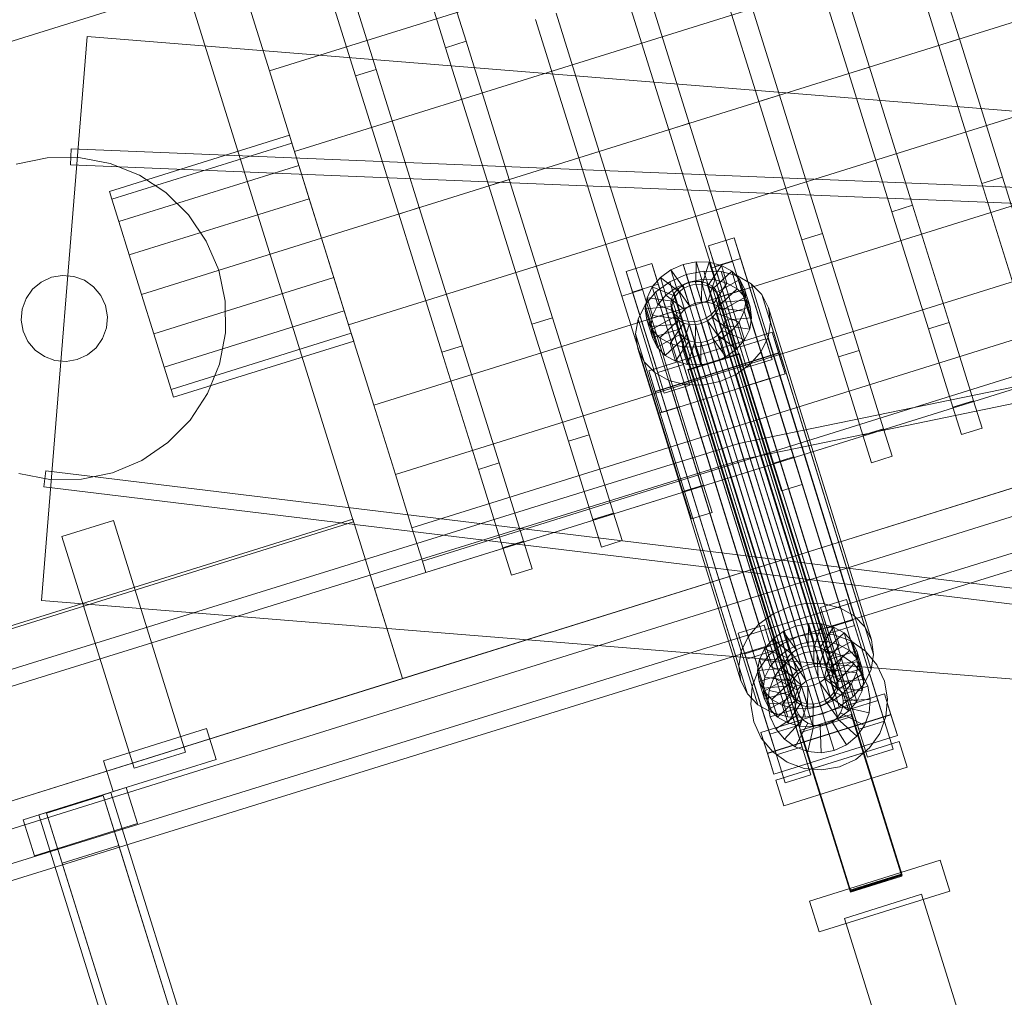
# Model space of a CAD drawing. Header units: millimetres. Extents: x -1970 to 61924, y -58230 to 6847.
# Tile 699 of 925: x 23564 to 23929, y 3079 to 3442. Entities that reach past the tile are written whole.
import ezdxf

# ---------------------------------------------------------------- set-up
doc = ezdxf.new("R2010")
doc.units = ezdxf.units.MM
doc.layers.add('COTAS_P', color=1, linetype='Continuous', lineweight=0)
doc.layers.add('lateral_C02', color=7, linetype='Continuous', lineweight=0)
doc.dimstyles.new('R19_100', dxfattribs={"dimtxt": 250, "dimasz": 150, "dimexe": 150, "dimexo": 80, "dimgap": 100, "dimtad": 1, "dimtih": 1, "dimtoh": 1, "dimdsep": 46, "dimcen": 0.09, "dimadec": 0, "dimazin": 0, "dimtfac": 1, "dimtdec": 4, "dimtofl": 0, "dimtmove": 0, "dimatfit": 3, "dimfxl": 1, "dimtolj": 1, "dimtzin": 0, "dimarcsym": 0})

# ---------------------------------------------------------------- blocks, each defined once
blk = doc.blocks.new('DIM_R26_4')
at = {"layer": 'COTAS_P'}
for p, q in [((15248.37, 1279.09), (24311.82, 4109.09)), ((24311.82, 4109.09), (24155.23, 4107.34)), ((24311.82, 4109.09), (24182.05, 4021.43)), ((24580.07, 3250), (24311.82, 4109.09)), ((15248.37, 1279.09), (15378.14, 1366.76)), ((15248.37, 1279.09), (15404.97, 1280.85)), ((15516.62, 420), (15248.37, 1279.09))]:
    blk.add_line(p, q, dxfattribs=at)
blk.add_text('9495 P', height=250, rotation=17.3406, dxfattribs=at).set_placement((19750.29, 2789.55))

msp = doc.modelspace()

# ---------------------------------------------------------------- linework, layer by layer
at = {"layer": 'lateral_C02'}
for p, q in [((23656.648, 3422.619), (24114.832, 3565.684)), ((23665.993, 3392.691), (24124.177, 3535.755)), ((24134.206, 3503.638), (23676.022, 3360.573)), ((23905.114, 3432.106), (23889.1, 3483.392)), ((23912.75, 3434.49), (23896.736, 3485.777)), ((23729.69, 3433.618), (23716.114, 3477.097)), ((23879.341, 3424.058), (23863.327, 3475.345)), ((23722.054, 3431.233), (23708.478, 3474.712)), ((23871.705, 3421.674), (23855.691, 3472.961)), ((23686.05, 3328.456), (24144.234, 3471.521)), ((23696.281, 3423.186), (23682.705, 3466.665)), ((23845.932, 3413.627), (23829.918, 3464.913)), ((23688.644, 3420.802), (23675.068, 3464.28)), ((23838.295, 3411.242), (23822.281, 3462.529)), ((23435.024, 3394.275), (23625.933, 3453.885)), ((23687.928, 3255.339), (23625.933, 3453.885)), ((23812.522, 3403.195), (23796.509, 3454.481)), ((23804.886, 3400.81), (23788.872, 3452.097)), ((23656.648, 3422.619), (23648.624, 3448.319)), ((23779.113, 3392.763), (23763.099, 3444.05)), ((23695.395, 3298.528), (24153.579, 3441.592)), ((23771.477, 3390.378), (23755.463, 3441.665)), ((23589.024, 3435.427), (23572.11, 3226.109)), ((23589.024, 3435.427), (24588.525, 3354.659)), ((23722.054, 3431.233), (23729.69, 3433.618)), ((23745.704, 3382.331), (23729.69, 3433.618)), ((23912.75, 3434.49), (23905.114, 3432.106)), ((23921.128, 3380.819), (23905.114, 3432.106)), ((23912.75, 3434.49), (23928.764, 3383.203)), ((23738.068, 3379.947), (23722.054, 3431.233)), ((24524.933, 3427.641), (23830.921, 3284.307)), ((23851.323, 3218.571), (24524.933, 3427.641)), ((23665.993, 3392.691), (23656.648, 3422.619)), ((23688.644, 3420.802), (23696.281, 3423.186)), ((23704.658, 3369.515), (23688.644, 3420.802)), ((23712.295, 3371.899), (23696.281, 3423.186)), ((23832.7, 3278.577), (24526.711, 3421.91)), ((24526.711, 3421.91), (23853.102, 3212.841)), ((23879.341, 3424.058), (23871.705, 3421.674)), ((23887.718, 3370.387), (23871.705, 3421.674)), ((23879.341, 3424.058), (23895.355, 3372.772)), ((23703.42, 3272.827), (24161.604, 3415.892)), ((23845.932, 3413.627), (23838.295, 3411.242)), ((23845.932, 3413.627), (23861.946, 3362.34)), ((23854.309, 3359.955), (23838.295, 3411.242)), ((23812.522, 3403.195), (23804.886, 3400.81)), ((23812.522, 3403.195), (23828.536, 3351.908)), ((23597.281, 3377.892), (23664.1, 3398.755)), ((23665.007, 3395.849), (23664.1, 3398.755)), ((23820.9, 3349.524), (23804.886, 3400.81)), ((23598.189, 3374.985), (23665.007, 3395.849)), ((23667.592, 3387.572), (23665.007, 3395.849)), ((23709.577, 3253.107), (24167.761, 3396.172)), ((23583.132, 3393.716), (23582.888, 3387.721)), ((23583.132, 3393.716), (24584.262, 3352.915)), ((23676.022, 3360.573), (23665.993, 3392.691)), ((23779.113, 3392.763), (23771.477, 3390.378)), ((23779.113, 3392.763), (23795.127, 3341.476)), ((23562.684, 3388.041), (23574.201, 3390.429)), ((23574.201, 3390.429), (23585.962, 3390.525)), ((23582.888, 3387.721), (24584.017, 3346.92)), ((23585.962, 3390.525), (23597.517, 3388.324)), ((23597.517, 3388.324), (23608.42, 3383.912)), ((23787.491, 3339.092), (23771.477, 3390.378)), ((23600.773, 3366.708), (23667.592, 3387.572)), ((23671.459, 3375.185), (23667.592, 3387.572)), ((23695.678, 3230.521), (24192.043, 3385.508)), ((23608.42, 3383.912), (23618.252, 3377.457)), ((23713.448, 3240.71), (24171.632, 3383.775)), ((23745.704, 3382.331), (23738.068, 3379.947)), ((23745.704, 3382.331), (23761.718, 3331.044)), ((23921.128, 3380.819), (23928.764, 3383.203)), ((23921.128, 3380.819), (23934.704, 3337.34)), ((23928.764, 3383.203), (23942.34, 3339.725)), ((23598.189, 3374.985), (23597.281, 3377.892)), ((23618.252, 3377.457), (23626.637, 3369.207)), ((23714.769, 3236.482), (24172.952, 3379.547)), ((23754.082, 3328.66), (23738.068, 3379.947)), ((23600.773, 3366.708), (23598.189, 3374.985)), ((23604.641, 3354.321), (23671.459, 3375.185)), ((23676.022, 3360.573), (23671.459, 3375.185)), ((23712.295, 3371.899), (23704.658, 3369.515)), ((23720.672, 3318.228), (23704.658, 3369.515)), ((23712.295, 3371.899), (23728.309, 3320.613)), ((23887.718, 3370.387), (23895.355, 3372.772)), ((23887.718, 3370.387), (23901.294, 3326.908)), ((23895.355, 3372.772), (23908.931, 3329.293)), ((23604.641, 3354.321), (23600.773, 3366.708)), ((23626.637, 3369.207), (23633.251, 3359.481)), ((23854.309, 3359.955), (23861.946, 3362.34)), ((23861.946, 3362.34), (23875.522, 3318.861)), ((23676.022, 3360.573), (23609.203, 3339.71)), ((23633.251, 3359.481), (23637.84, 3348.651)), ((23686.05, 3328.456), (23676.022, 3360.573)), ((23676.022, 3360.573), (23680.584, 3345.962)), ((23819.594, 3357.751), (23829.139, 3360.731)), ((23829.139, 3360.731), (23831.519, 3353.062)), ((23840.89, 3323.209), (23829.139, 3360.731)), ((23854.309, 3359.955), (23867.885, 3316.477)), ((23496.108, 3131.54), (24221.566, 3358.059)), ((23821.974, 3350.082), (23819.594, 3357.751)), ((23819.594, 3357.751), (23831.344, 3320.228)), ((23609.203, 3339.71), (23604.641, 3354.321)), ((23706.109, 3197.112), (24202.475, 3352.098)), ((23789.048, 3348.213), (23798.594, 3351.194)), ((23798.594, 3351.194), (23800.974, 3343.525)), ((23810.344, 3313.671), (23798.594, 3351.194)), ((23810.243, 3350.798), (23815.095, 3351.757)), ((23814.989, 3343.435), (23815.095, 3351.757)), ((23815.095, 3351.757), (23819.934, 3351.639)), ((23815.095, 3351.757), (23817.136, 3345.184)), ((23817.281, 3343.379), (23819.934, 3351.639)), ((23819.934, 3351.639), (23824.43, 3350.452)), ((23819.934, 3351.639), (23821.974, 3345.066)), ((23820.9, 3349.524), (23828.536, 3351.908)), ((23831.519, 3353.062), (23821.974, 3350.082)), ((23828.536, 3351.908), (23842.112, 3308.429)), ((23831.519, 3353.062), (23843.27, 3315.54)), ((23499.089, 3121.995), (24224.547, 3348.514)), ((23637.84, 3348.651), (23640.228, 3337.134)), ((23791.428, 3340.544), (23789.048, 3348.213)), ((23789.048, 3348.213), (23800.799, 3310.691)), ((23801.798, 3345.976), (23805.707, 3348.826)), ((23805.707, 3348.826), (23810.243, 3350.798)), ((23810.542, 3342.046), (23805.707, 3348.826)), ((23805.707, 3348.826), (23807.747, 3342.252)), ((23812.691, 3342.98), (23810.243, 3350.798)), ((23810.243, 3350.798), (23812.283, 3344.224)), ((23811.396, 3347.036), (23817.883, 3348.319)), ((23817.883, 3348.319), (23824.352, 3348.161)), ((23817.883, 3348.319), (23856.138, 3225.064)), ((23819.411, 3342.817), (23824.43, 3350.452)), ((23820.9, 3349.524), (23834.476, 3306.045)), ((23821.232, 3341.786), (23828.275, 3348.276)), ((23833.724, 3312.559), (23821.974, 3350.082)), ((23824.352, 3348.161), (23830.362, 3346.573)), ((23824.352, 3348.161), (23862.607, 3224.906)), ((23824.43, 3350.452), (23828.275, 3348.276)), ((23824.43, 3350.452), (23826.47, 3343.878)), ((23828.275, 3348.276), (23831.209, 3345.259)), ((23828.275, 3348.276), (23830.315, 3341.702)), ((23568.801, 3341.61), (23572.008, 3344.286)), ((23572.008, 3344.286), (23575.798, 3346.041)), ((23575.798, 3346.041), (23579.913, 3346.755)), ((23579.913, 3346.755), (23584.073, 3346.379)), ((23584.073, 3346.379), (23587.994, 3344.94)), ((23587.994, 3344.94), (23591.409, 3342.534)), ((23613.766, 3325.098), (23680.584, 3345.962)), ((23680.584, 3345.962), (23684.452, 3333.575)), ((23798.781, 3342.443), (23801.798, 3345.976)), ((23800.107, 3340.59), (23805.333, 3344.4)), ((23808.691, 3340.697), (23801.798, 3345.976)), ((23801.798, 3345.976), (23803.838, 3339.403)), ((23805.333, 3344.4), (23811.396, 3347.036)), ((23805.333, 3344.4), (23843.588, 3221.145)), ((23812.283, 3344.224), (23807.747, 3342.252)), ((23810.202, 3343.142), (23812.351, 3344.076)), ((23811.396, 3347.036), (23849.651, 3223.781)), ((23817.136, 3345.184), (23812.283, 3344.224)), ((23812.283, 3344.224), (23814.731, 3336.407)), ((23812.351, 3344.076), (23814.649, 3344.531)), ((23812.351, 3344.076), (23856.726, 3201.101)), ((23814.649, 3344.531), (23816.941, 3344.475)), ((23814.649, 3344.531), (23859.025, 3201.555)), ((23816.941, 3344.475), (23819.071, 3343.912)), ((23816.941, 3344.475), (23861.317, 3201.499)), ((23817.136, 3345.184), (23817.03, 3336.861)), ((23821.974, 3345.066), (23817.136, 3345.184)), ((23819.071, 3343.912), (23820.892, 3342.881)), ((23819.071, 3343.912), (23863.446, 3200.937)), ((23821.974, 3345.066), (23819.322, 3336.805)), ((23826.47, 3343.878), (23821.451, 3336.243)), ((23826.47, 3343.878), (23821.974, 3345.066)), ((23822.622, 3340.357), (23831.209, 3345.259)), ((23830.315, 3341.702), (23826.47, 3343.878)), ((23830.362, 3346.573), (23835.503, 3343.664)), ((23830.362, 3346.573), (23868.617, 3223.319)), ((23831.209, 3345.259), (23833.03, 3341.608)), ((23831.209, 3345.259), (23833.249, 3338.686)), ((23566.395, 3338.196), (23568.801, 3341.61)), ((23591.409, 3342.534), (23594.085, 3339.327)), ((23787.491, 3339.092), (23795.127, 3341.476)), ((23800.974, 3343.525), (23791.428, 3340.544)), ((23803.179, 3303.022), (23791.428, 3340.544)), ((23795.127, 3341.476), (23808.703, 3297.997)), ((23796.073, 3335.867), (23800.107, 3340.59)), ((23796.862, 3338.467), (23798.781, 3342.443)), ((23807.261, 3339.023), (23798.781, 3342.443)), ((23798.781, 3342.443), (23800.821, 3335.869)), ((23800.107, 3340.59), (23838.361, 3217.336)), ((23800.974, 3343.525), (23812.724, 3306.002)), ((23807.747, 3342.252), (23803.838, 3339.403)), ((23806.012, 3338.235), (23806.921, 3340.119)), ((23806.921, 3340.119), (23808.35, 3341.792)), ((23806.921, 3340.119), (23851.297, 3197.143)), ((23808.691, 3340.697), (23807.261, 3339.023)), ((23807.747, 3342.252), (23812.583, 3335.473)), ((23808.35, 3341.792), (23810.202, 3343.142)), ((23808.35, 3341.792), (23852.726, 3198.817)), ((23810.542, 3342.046), (23808.691, 3340.697)), ((23810.731, 3334.123), (23808.691, 3340.697)), ((23810.202, 3343.142), (23854.578, 3200.167)), ((23812.691, 3342.98), (23810.542, 3342.046)), ((23812.583, 3335.473), (23810.542, 3342.046)), ((23814.989, 3343.435), (23812.691, 3342.98)), ((23814.731, 3336.407), (23812.691, 3342.98)), ((23817.281, 3343.379), (23814.989, 3343.435)), ((23817.03, 3336.861), (23814.989, 3343.435)), ((23819.411, 3342.817), (23817.281, 3343.379)), ((23819.322, 3336.805), (23817.281, 3343.379)), ((23821.232, 3341.786), (23819.411, 3342.817)), ((23821.451, 3336.243), (23819.411, 3342.817)), ((23820.892, 3342.881), (23822.282, 3341.453)), ((23820.892, 3342.881), (23865.268, 3199.906)), ((23822.622, 3340.357), (23821.232, 3341.786)), ((23823.273, 3335.212), (23821.232, 3341.786)), ((23822.282, 3341.453), (23823.145, 3339.723)), ((23822.282, 3341.453), (23866.657, 3198.477)), ((23823.485, 3338.627), (23822.622, 3340.357)), ((23824.662, 3333.783), (23822.622, 3340.357)), ((23830.315, 3341.702), (23823.273, 3335.212)), ((23833.03, 3341.608), (23823.485, 3338.627)), ((23833.249, 3338.686), (23830.315, 3341.702)), ((23835.071, 3335.034), (23833.03, 3341.608)), ((23833.03, 3341.608), (23833.616, 3337.571)), ((23835.503, 3343.664), (23839.424, 3339.632)), ((23835.503, 3343.664), (23873.757, 3220.41)), ((23564.956, 3334.275), (23566.395, 3338.196)), ((23594.085, 3339.327), (23595.84, 3335.537)), ((23613.766, 3325.098), (23609.203, 3339.71)), ((23640.228, 3337.134), (23640.324, 3325.373)), ((23787.491, 3339.092), (23801.067, 3295.613)), ((23796.172, 3334.319), (23796.862, 3338.467)), ((23806.352, 3337.14), (23796.862, 3338.467)), ((23796.862, 3338.467), (23798.902, 3331.893)), ((23803.838, 3339.403), (23800.821, 3335.869)), ((23803.838, 3339.403), (23810.731, 3334.123)), ((23805.686, 3336.27), (23806.012, 3338.235)), ((23806.012, 3338.235), (23850.388, 3195.26)), ((23806.352, 3337.14), (23806.026, 3335.175)), ((23807.261, 3339.023), (23806.352, 3337.14)), ((23808.393, 3330.566), (23806.352, 3337.14)), ((23809.302, 3332.449), (23807.261, 3339.023)), ((23814.731, 3336.407), (23817.03, 3336.861)), ((23817.03, 3336.861), (23819.322, 3336.805)), ((23819.322, 3336.805), (23821.451, 3336.243)), ((23823.422, 3337.811), (23823.096, 3335.846)), ((23823.145, 3339.723), (23823.422, 3337.811)), ((23867.52, 3196.748), (23823.145, 3339.723)), ((23823.422, 3337.811), (23867.798, 3194.835)), ((23823.436, 3334.75), (23823.763, 3336.715)), ((23823.485, 3338.627), (23825.525, 3332.054)), ((23823.763, 3336.715), (23823.485, 3338.627)), ((23823.763, 3336.715), (23833.616, 3337.571)), ((23825.803, 3330.142), (23823.763, 3336.715)), ((23833.249, 3338.686), (23824.662, 3333.783)), ((23833.616, 3337.571), (23832.926, 3333.423)), ((23835.071, 3335.034), (23833.249, 3338.686)), ((23833.616, 3337.571), (23835.657, 3330.997)), ((23839.424, 3339.632), (23841.86, 3334.751)), ((23839.424, 3339.632), (23877.679, 3216.377)), ((23564.58, 3330.115), (23564.956, 3334.275)), ((23595.84, 3335.537), (23596.554, 3331.422)), ((23617.634, 3312.711), (23684.452, 3333.575)), ((23684.452, 3333.575), (23687.036, 3325.298)), ((23793.508, 3330.552), (23796.073, 3335.867)), ((23796.073, 3335.867), (23834.328, 3212.613)), ((23806.026, 3335.175), (23796.172, 3334.319)), ((23796.172, 3334.319), (23798.212, 3327.746)), ((23796.758, 3330.282), (23796.172, 3334.319)), ((23806.303, 3333.262), (23796.758, 3330.282)), ((23800.821, 3335.869), (23798.902, 3331.893)), ((23800.821, 3335.869), (23809.302, 3332.449)), ((23805.963, 3334.358), (23805.686, 3336.27)), ((23805.686, 3336.27), (23850.061, 3193.295)), ((23806.826, 3332.629), (23805.963, 3334.358)), ((23805.963, 3334.358), (23850.339, 3191.383)), ((23808.066, 3328.601), (23806.026, 3335.175)), ((23806.026, 3335.175), (23806.303, 3333.262)), ((23808.343, 3326.689), (23806.303, 3333.262)), ((23806.303, 3333.262), (23807.166, 3331.533)), ((23809.302, 3332.449), (23810.731, 3334.123)), ((23810.731, 3334.123), (23812.583, 3335.473)), ((23812.583, 3335.473), (23814.731, 3336.407)), ((23822.187, 3333.963), (23820.758, 3332.289)), ((23821.098, 3331.193), (23822.527, 3332.867)), ((23821.451, 3336.243), (23823.273, 3335.212)), ((23823.096, 3335.846), (23822.187, 3333.963)), ((23822.187, 3333.963), (23866.562, 3190.987)), ((23822.527, 3332.867), (23823.436, 3334.75)), ((23822.527, 3332.867), (23831.007, 3329.447)), ((23824.567, 3326.293), (23822.527, 3332.867)), ((23823.096, 3335.846), (23867.471, 3192.871)), ((23823.273, 3335.212), (23824.662, 3333.783)), ((23823.436, 3334.75), (23832.926, 3333.423)), ((23825.476, 3328.177), (23823.436, 3334.75)), ((23824.662, 3333.783), (23825.525, 3332.054)), ((23825.525, 3332.054), (23835.071, 3335.034)), ((23832.926, 3333.423), (23831.007, 3329.447)), ((23832.926, 3333.423), (23834.967, 3326.849)), ((23835.657, 3330.997), (23835.071, 3335.034)), ((23841.86, 3334.751), (23842.643, 3329.354)), ((23880.115, 3211.496), (23841.86, 3334.751)), ((23565.294, 3325.999), (23564.58, 3330.115)), ((23596.554, 3331.422), (23596.178, 3327.262)), ((23754.082, 3328.66), (23761.718, 3331.044)), ((23761.718, 3331.044), (23775.294, 3287.566)), ((23792.586, 3325.007), (23793.508, 3330.552)), ((23793.508, 3330.552), (23831.763, 3207.297)), ((23796.758, 3330.282), (23798.798, 3323.708)), ((23798.579, 3326.631), (23796.758, 3330.282)), ((23798.902, 3331.893), (23798.212, 3327.746)), ((23807.166, 3331.533), (23798.579, 3326.631)), ((23798.902, 3331.893), (23808.393, 3330.566)), ((23808.556, 3330.104), (23801.513, 3323.614)), ((23808.216, 3331.2), (23806.826, 3332.629)), ((23806.826, 3332.629), (23851.202, 3189.653)), ((23809.206, 3324.959), (23807.166, 3331.533)), ((23807.166, 3331.533), (23808.556, 3330.104)), ((23808.066, 3328.601), (23808.393, 3330.566)), ((23810.037, 3330.169), (23808.216, 3331.2)), ((23808.216, 3331.2), (23852.591, 3188.224)), ((23808.393, 3330.566), (23809.302, 3332.449)), ((23810.596, 3323.531), (23808.556, 3330.104)), ((23808.556, 3330.104), (23810.377, 3329.073)), ((23812.167, 3329.606), (23810.037, 3330.169)), ((23810.037, 3330.169), (23854.413, 3187.194)), ((23814.459, 3329.551), (23812.167, 3329.606)), ((23812.167, 3329.606), (23856.542, 3186.631)), ((23816.757, 3330.005), (23814.459, 3329.551)), ((23814.459, 3329.551), (23858.834, 3186.575)), ((23818.906, 3330.939), (23816.757, 3330.005)), ((23816.757, 3330.005), (23861.133, 3187.03)), ((23817.097, 3328.909), (23819.246, 3329.843)), ((23820.758, 3332.289), (23818.906, 3330.939)), ((23818.906, 3330.939), (23863.281, 3187.964)), ((23819.246, 3329.843), (23821.098, 3331.193)), ((23819.246, 3329.843), (23824.081, 3323.064)), ((23821.286, 3323.27), (23819.246, 3329.843)), ((23820.758, 3332.289), (23865.133, 3189.314)), ((23821.098, 3331.193), (23827.99, 3325.914)), ((23823.138, 3324.62), (23821.098, 3331.193)), ((23825.803, 3330.142), (23825.476, 3328.177)), ((23825.525, 3332.054), (23825.803, 3330.142)), ((23835.657, 3330.997), (23825.803, 3330.142)), ((23831.007, 3329.447), (23827.99, 3325.914)), ((23831.007, 3329.447), (23833.048, 3322.873)), ((23834.967, 3326.849), (23835.657, 3330.997)), ((23842.643, 3329.354), (23841.721, 3323.809)), ((23842.643, 3329.354), (23880.898, 3206.099)), ((23901.294, 3326.908), (23908.931, 3329.293)), ((23908.931, 3329.293), (23918.002, 3300.241)), ((23567.049, 3322.209), (23565.294, 3325.999)), ((23596.178, 3327.262), (23594.738, 3323.341)), ((23686.05, 3328.456), (23695.395, 3298.528)), ((23754.082, 3328.66), (23767.657, 3285.181)), ((23797.445, 3311.36), (23843.264, 3325.666)), ((23798.212, 3327.746), (23808.066, 3328.601)), ((23798.212, 3327.746), (23798.798, 3323.708)), ((23798.579, 3326.631), (23800.62, 3320.057)), ((23801.513, 3323.614), (23798.579, 3326.631)), ((23798.798, 3323.708), (23808.343, 3326.689)), ((23810.377, 3329.073), (23805.359, 3321.438)), ((23808.343, 3326.689), (23808.066, 3328.601)), ((23809.206, 3324.959), (23808.343, 3326.689)), ((23812.507, 3328.511), (23809.854, 3320.251)), ((23812.418, 3322.5), (23810.377, 3329.073)), ((23810.377, 3329.073), (23812.507, 3328.511)), ((23814.547, 3321.937), (23812.507, 3328.511)), ((23812.507, 3328.511), (23814.799, 3328.455)), ((23814.799, 3328.455), (23814.693, 3320.133)), ((23814.799, 3328.455), (23817.097, 3328.909)), ((23816.839, 3321.881), (23814.799, 3328.455)), ((23817.097, 3328.909), (23819.545, 3321.092)), ((23819.138, 3322.336), (23817.097, 3328.909)), ((23824.567, 3326.293), (23823.138, 3324.62)), ((23827.99, 3325.914), (23824.081, 3323.064)), ((23825.476, 3328.177), (23824.567, 3326.293)), ((23833.048, 3322.873), (23824.567, 3326.293)), ((23834.967, 3326.849), (23825.476, 3328.177)), ((23827.99, 3325.914), (23830.031, 3319.34)), ((23833.048, 3322.873), (23834.967, 3326.849)), ((23843.264, 3325.666), (23845.644, 3317.997)), ((23845.712, 3317.849), (23843.264, 3325.666)), ((23901.294, 3326.908), (23910.366, 3297.857)), ((23569.725, 3319.002), (23567.049, 3322.209)), ((23594.738, 3323.341), (23592.333, 3319.926)), ((23613.766, 3325.098), (23617.634, 3312.711)), ((23620.218, 3304.434), (23687.036, 3325.298)), ((23621.125, 3301.528), (23687.944, 3322.391)), ((23640.324, 3325.373), (23638.123, 3313.818)), ((23687.036, 3325.298), (23687.944, 3322.391)), ((23793.369, 3319.61), (23792.586, 3325.007)), ((23792.586, 3325.007), (23830.84, 3201.752)), ((23798.798, 3323.708), (23800.62, 3320.057)), ((23800.62, 3320.057), (23809.206, 3324.959)), ((23801.513, 3323.614), (23803.553, 3317.041)), ((23805.359, 3321.438), (23801.513, 3323.614)), ((23803.553, 3317.041), (23810.596, 3323.531)), ((23807.399, 3314.865), (23812.418, 3322.5)), ((23810.596, 3323.531), (23809.206, 3324.959)), ((23812.418, 3322.5), (23810.596, 3323.531)), ((23811.894, 3313.677), (23814.547, 3321.937)), ((23814.547, 3321.937), (23812.418, 3322.5)), ((23816.839, 3321.881), (23814.547, 3321.937)), ((23816.733, 3313.559), (23816.839, 3321.881)), ((23819.138, 3322.336), (23816.839, 3321.881)), ((23821.286, 3323.27), (23819.138, 3322.336)), ((23821.586, 3314.519), (23819.138, 3322.336)), ((23824.081, 3323.064), (23819.545, 3321.092)), ((23823.138, 3324.62), (23821.286, 3323.27)), ((23826.121, 3316.491), (23821.286, 3323.27)), ((23830.031, 3319.34), (23823.138, 3324.62)), ((23824.081, 3323.064), (23826.121, 3316.491)), ((23830.031, 3319.34), (23833.048, 3322.873)), ((23840.89, 3323.209), (23831.344, 3320.228)), ((23841.721, 3323.809), (23839.155, 3318.493)), ((23843.27, 3315.54), (23840.89, 3323.209)), ((23841.721, 3323.809), (23879.975, 3200.554)), ((23573.139, 3316.597), (23569.725, 3319.002)), ((23592.333, 3319.926), (23589.126, 3317.25)), ((23720.672, 3318.228), (23728.309, 3320.613)), ((23720.672, 3318.228), (23734.248, 3274.749)), ((23728.309, 3320.613), (23741.885, 3277.134)), ((23795.804, 3314.729), (23793.369, 3319.61)), ((23793.369, 3319.61), (23831.624, 3196.355)), ((23800.62, 3320.057), (23803.553, 3317.041)), ((23805.359, 3321.438), (23807.399, 3314.865)), ((23809.854, 3320.251), (23805.359, 3321.438)), ((23809.854, 3320.251), (23811.894, 3313.677)), ((23814.693, 3320.133), (23809.854, 3320.251)), ((23819.545, 3321.092), (23814.693, 3320.133)), ((23814.693, 3320.133), (23816.733, 3313.559)), ((23819.545, 3321.092), (23821.586, 3314.519)), ((23826.121, 3316.491), (23830.031, 3319.34)), ((23831.344, 3320.228), (23833.724, 3312.559)), ((23839.155, 3318.493), (23835.122, 3313.77)), ((23839.155, 3318.493), (23877.41, 3195.239)), ((23867.885, 3316.477), (23875.522, 3318.861)), ((23875.522, 3318.861), (23884.593, 3289.809)), ((23577.06, 3315.157), (23573.139, 3316.597)), ((23581.22, 3314.782), (23577.06, 3315.157)), ((23585.336, 3315.495), (23581.22, 3314.782)), ((23589.126, 3317.25), (23585.336, 3315.495)), ((23799.726, 3310.696), (23795.804, 3314.729)), ((23795.804, 3314.729), (23834.059, 3191.474)), ((23845.644, 3317.997), (23799.826, 3303.691)), ((23845.712, 3317.849), (23799.893, 3303.543)), ((23803.553, 3317.041), (23807.399, 3314.865)), ((23807.399, 3314.865), (23811.894, 3313.677)), ((23811.961, 3311.82), (23831.052, 3317.781)), ((23831.128, 3317.538), (23812.037, 3311.576)), ((23821.586, 3314.519), (23826.121, 3316.491)), ((23831.052, 3317.781), (23831.128, 3317.538)), ((23891.445, 3124.376), (23831.052, 3317.781)), ((23831.128, 3317.538), (23891.521, 3124.133)), ((23833.724, 3312.559), (23843.27, 3315.54)), ((23845.644, 3317.997), (23848.092, 3310.18)), ((23848.092, 3310.18), (23845.712, 3317.849)), ((23867.885, 3316.477), (23876.956, 3287.425)), ((23617.634, 3312.711), (23620.218, 3304.434)), ((23638.123, 3313.818), (23633.71, 3302.915)), ((23799.826, 3303.691), (23797.445, 3311.36)), ((23797.445, 3311.36), (23799.893, 3303.543)), ((23810.344, 3313.671), (23800.799, 3310.691)), ((23812.724, 3306.002), (23810.344, 3313.671)), ((23811.894, 3313.677), (23816.733, 3313.559)), ((23812.037, 3311.576), (23811.961, 3311.82)), ((23872.354, 3118.415), (23811.961, 3311.82)), ((23872.43, 3118.171), (23812.037, 3311.576)), ((23816.733, 3313.559), (23821.586, 3314.519)), ((23835.122, 3313.77), (23829.896, 3309.961)), ((23835.122, 3313.77), (23873.377, 3190.515)), ((23804.867, 3307.787), (23799.726, 3310.696)), ((23799.726, 3310.696), (23837.981, 3187.442)), ((23800.799, 3310.691), (23803.179, 3303.022)), ((23802.274, 3295.874), (23848.092, 3310.18)), ((23810.877, 3306.199), (23804.867, 3307.787)), ((23804.867, 3307.787), (23843.122, 3184.532)), ((23823.832, 3307.325), (23817.345, 3306.042)), ((23829.896, 3309.961), (23823.832, 3307.325)), ((23823.832, 3307.325), (23862.087, 3184.07)), ((23829.896, 3309.961), (23868.15, 3186.706)), ((23834.476, 3306.045), (23842.112, 3308.429)), ((23842.112, 3308.429), (23851.184, 3279.377)), ((23620.218, 3304.434), (23621.125, 3301.528)), ((23802.274, 3295.874), (23799.826, 3303.691)), ((23803.179, 3303.022), (23812.724, 3306.002)), ((23817.345, 3306.042), (23810.877, 3306.199)), ((23810.877, 3306.199), (23849.131, 3182.945)), ((23817.345, 3306.042), (23855.6, 3182.787)), ((23834.476, 3306.045), (23843.547, 3276.993)), ((23633.71, 3302.915), (23627.255, 3293.083)), ((23799.893, 3303.543), (23802.274, 3295.874)), ((23910.366, 3297.857), (23918.002, 3300.241)), ((23918.002, 3300.241), (23921.187, 3290.04)), ((23695.395, 3298.528), (23703.42, 3272.827)), ((23801.067, 3295.613), (23808.703, 3297.997)), ((23808.703, 3297.997), (23817.774, 3268.946)), ((23910.366, 3297.857), (23913.551, 3287.655)), ((23627.255, 3293.083), (23619.006, 3284.698)), ((23801.067, 3295.613), (23810.138, 3266.561)), ((23876.956, 3287.425), (23884.593, 3289.809)), ((23884.593, 3289.809), (23887.778, 3279.608)), ((23913.551, 3287.655), (23921.187, 3290.04)), ((23767.657, 3285.181), (23775.294, 3287.566)), ((23775.294, 3287.566), (23784.365, 3258.514)), ((23876.956, 3287.425), (23880.142, 3277.223)), ((23830.921, 3284.307), (23401.145, 3150.917)), ((23619.006, 3284.698), (23609.28, 3278.084)), ((23767.657, 3285.181), (23776.729, 3256.129)), ((23851.323, 3218.571), (23830.921, 3284.307)), ((23830.921, 3284.307), (23832.7, 3278.577)), ((23402.923, 3145.186), (23832.7, 3278.577)), ((23609.28, 3278.084), (23598.45, 3273.495)), ((23832.7, 3278.577), (23853.102, 3212.841)), ((23843.547, 3276.993), (23851.184, 3279.377)), ((23851.184, 3279.377), (23854.369, 3269.176)), ((23880.142, 3277.223), (23887.778, 3279.608)), ((23734.248, 3274.749), (23741.885, 3277.134)), ((23734.248, 3274.749), (23743.319, 3245.698)), ((23741.885, 3277.134), (23750.956, 3248.082)), ((23843.547, 3276.993), (23846.733, 3266.792)), ((23575.171, 3271.011), (23563.617, 3273.212)), ((23573.713, 3274.182), (23572.992, 3268.225)), ((23573.713, 3274.182), (24568.404, 3153.704)), ((23586.933, 3271.107), (23575.171, 3271.011)), ((23598.45, 3273.495), (23586.933, 3271.107)), ((23703.42, 3272.827), (23709.577, 3253.107)), ((23572.992, 3268.225), (24567.683, 3147.747)), ((23810.138, 3266.561), (23817.774, 3268.946)), ((23817.774, 3268.946), (23820.96, 3258.744)), ((23846.733, 3266.792), (23854.369, 3269.176)), ((23810.138, 3266.561), (23813.323, 3256.36)), ((23496.72, 3196.683), (23687.63, 3256.294)), ((23706.109, 3197.112), (23687.63, 3256.294)), ((23776.729, 3256.129), (23784.365, 3258.514)), ((23776.729, 3256.129), (23779.914, 3245.928)), ((23784.365, 3258.514), (23787.55, 3248.312)), ((23813.323, 3256.36), (23820.96, 3258.744)), ((23497.018, 3195.729), (23687.928, 3255.339)), ((23579.653, 3249.817), (23598.744, 3255.778)), ((23625.569, 3169.868), (23598.744, 3255.778)), ((23709.577, 3253.107), (23713.448, 3240.71)), ((23579.653, 3249.817), (23606.478, 3163.907)), ((23743.319, 3245.698), (23750.956, 3248.082)), ((23743.319, 3245.698), (23746.505, 3235.496)), ((23750.956, 3248.082), (23754.141, 3237.881)), ((23779.914, 3245.928), (23787.55, 3248.312)), ((23713.448, 3240.71), (23714.769, 3236.482)), ((23746.505, 3235.496), (23754.141, 3237.881)), ((23695.678, 3230.521), (23706.109, 3197.112)), ((23572.11, 3226.109), (24571.61, 3145.341)), ((23849.651, 3223.781), (23843.588, 3221.145)), ((23856.138, 3225.064), (23849.651, 3223.781)), ((23862.607, 3224.906), (23856.138, 3225.064)), ((23861.249, 3223.54), (23870.794, 3226.521)), ((23863.629, 3215.871), (23861.249, 3223.54)), ((23861.249, 3223.54), (23872.999, 3186.018)), ((23868.617, 3223.319), (23862.607, 3224.906)), ((23873.757, 3220.41), (23868.617, 3223.319)), ((23870.794, 3226.521), (23873.175, 3218.852)), ((23882.545, 3188.998), (23870.794, 3226.521)), ((23843.588, 3221.145), (23838.361, 3217.336)), ((23877.679, 3216.377), (23873.757, 3220.41)), ((23421.547, 3085.181), (23851.323, 3218.571)), ((23830.703, 3214.003), (23840.249, 3216.983)), ((23838.361, 3217.336), (23834.328, 3212.613)), ((23840.249, 3216.983), (23842.629, 3209.314)), ((23851.999, 3179.461), (23840.249, 3216.983)), ((23847.362, 3214.615), (23851.898, 3216.587)), ((23851.898, 3216.587), (23856.75, 3217.547)), ((23854.346, 3208.77), (23851.898, 3216.587)), ((23851.898, 3216.587), (23853.938, 3210.013)), ((23856.645, 3209.224), (23856.75, 3217.547)), ((23856.75, 3217.547), (23861.589, 3217.429)), ((23856.75, 3217.547), (23858.791, 3210.973)), ((23858.937, 3209.169), (23861.589, 3217.429)), ((23861.066, 3208.606), (23866.085, 3216.241)), ((23861.589, 3217.429), (23866.085, 3216.241)), ((23861.589, 3217.429), (23863.63, 3210.855)), ((23873.175, 3218.852), (23863.629, 3215.871)), ((23875.38, 3178.349), (23863.629, 3215.871)), ((23864.317, 3213.829), (23873.863, 3216.809)), ((23866.085, 3216.241), (23869.93, 3214.065)), ((23866.085, 3216.241), (23868.125, 3209.668)), ((23873.175, 3218.852), (23884.925, 3181.329)), ((23888.169, 3170.991), (23873.863, 3216.809)), ((23880.115, 3211.496), (23877.679, 3216.377)), ((23853.102, 3212.841), (23423.326, 3079.451)), ((23833.083, 3206.333), (23830.703, 3214.003)), ((23830.703, 3214.003), (23842.454, 3176.48)), ((23834.328, 3212.613), (23831.763, 3207.297)), ((23843.453, 3211.766), (23847.362, 3214.615)), ((23847.085, 3210.055), (23853.102, 3212.841)), ((23852.198, 3207.836), (23847.362, 3214.615)), ((23847.362, 3214.615), (23849.403, 3208.042)), ((23853.102, 3212.841), (23859.635, 3213.974)), ((23859.635, 3213.974), (23866.239, 3213.378)), ((23862.888, 3207.575), (23869.93, 3214.065)), ((23864.317, 3213.829), (23878.624, 3168.01)), ((23866.239, 3213.378), (23872.464, 3211.093)), ((23869.93, 3214.065), (23872.864, 3211.049)), ((23869.93, 3214.065), (23871.97, 3207.491)), ((23842.629, 3209.314), (23833.083, 3206.333)), ((23840.436, 3208.232), (23843.453, 3211.766)), ((23841.994, 3205.807), (23847.085, 3210.055)), ((23842.629, 3209.314), (23854.38, 3171.792)), ((23850.346, 3206.486), (23843.453, 3211.766)), ((23843.453, 3211.766), (23845.493, 3205.192)), ((23853.938, 3210.013), (23849.403, 3208.042)), ((23854.346, 3208.77), (23852.198, 3207.836)), ((23858.791, 3210.973), (23853.938, 3210.013)), ((23853.938, 3210.013), (23856.386, 3202.196)), ((23856.645, 3209.224), (23854.346, 3208.77)), ((23856.386, 3202.196), (23854.346, 3208.77)), ((23858.937, 3209.169), (23856.645, 3209.224)), ((23858.685, 3202.651), (23856.645, 3209.224)), ((23858.791, 3210.973), (23858.685, 3202.651)), ((23863.63, 3210.855), (23858.791, 3210.973)), ((23861.066, 3208.606), (23858.937, 3209.169)), ((23860.977, 3202.595), (23858.937, 3209.169)), ((23863.63, 3210.855), (23860.977, 3202.595)), ((23862.888, 3207.575), (23861.066, 3208.606)), ((23863.106, 3202.032), (23861.066, 3208.606)), ((23868.125, 3209.668), (23863.106, 3202.032)), ((23868.125, 3209.668), (23863.63, 3210.855)), ((23864.277, 3206.146), (23872.864, 3211.049)), ((23871.97, 3207.491), (23868.125, 3209.668)), ((23872.464, 3211.093), (23877.885, 3207.274)), ((23872.864, 3211.049), (23874.686, 3207.397)), ((23872.864, 3211.049), (23874.904, 3204.475)), ((23880.898, 3206.099), (23880.115, 3211.496)), ((23831.763, 3207.297), (23830.84, 3201.752)), ((23844.834, 3168.811), (23833.083, 3206.333)), ((23833.772, 3204.291), (23843.317, 3207.271)), ((23838.175, 3200.386), (23841.994, 3205.807)), ((23838.517, 3204.256), (23840.436, 3208.232)), ((23848.917, 3204.812), (23840.436, 3208.232)), ((23840.436, 3208.232), (23842.476, 3201.659)), ((23845.493, 3205.192), (23842.476, 3201.659)), ((23857.624, 3161.453), (23843.317, 3207.271)), ((23849.403, 3208.042), (23845.493, 3205.192)), ((23845.493, 3205.192), (23852.386, 3199.912)), ((23850.346, 3206.486), (23848.917, 3204.812)), ((23849.403, 3208.042), (23854.238, 3201.262)), ((23852.198, 3207.836), (23850.346, 3206.486)), ((23852.386, 3199.912), (23850.346, 3206.486)), ((23850.508, 3204.648), (23855.01, 3206.732)), ((23854.238, 3201.262), (23852.198, 3207.836)), ((23855.01, 3206.732), (23859.897, 3207.58)), ((23857.99, 3197.186), (23855.01, 3206.732)), ((23860.305, 3197.588), (23859.897, 3207.58)), ((23859.897, 3207.58), (23864.836, 3207.134)), ((23862.645, 3197.377), (23864.836, 3207.134)), ((23864.277, 3206.146), (23862.888, 3207.575)), ((23864.928, 3201.002), (23862.888, 3207.575)), ((23865.14, 3204.417), (23864.277, 3206.146)), ((23866.317, 3199.573), (23864.277, 3206.146)), ((23864.836, 3207.134), (23869.493, 3205.424)), ((23864.85, 3196.567), (23869.493, 3205.424)), ((23871.97, 3207.491), (23864.928, 3201.002)), ((23874.686, 3207.397), (23865.14, 3204.417)), ((23869.493, 3205.424), (23873.548, 3202.568)), ((23874.904, 3204.475), (23871.97, 3207.491)), ((23876.726, 3200.824), (23874.686, 3207.397)), ((23874.686, 3207.397), (23875.271, 3203.36)), ((23877.885, 3207.274), (23882.133, 3202.183)), ((23879.975, 3200.554), (23880.898, 3206.099)), ((23830.84, 3201.752), (23831.624, 3196.355)), ((23833.772, 3204.291), (23848.078, 3158.473)), ((23837.827, 3200.109), (23838.517, 3204.256)), ((23848.008, 3202.929), (23838.517, 3204.256)), ((23838.517, 3204.256), (23840.557, 3197.683)), ((23842.476, 3201.659), (23840.557, 3197.683)), ((23842.476, 3201.659), (23850.957, 3198.239)), ((23843.844, 3197.415), (23846.7, 3201.471)), ((23846.7, 3201.471), (23850.508, 3204.648)), ((23854.054, 3194.694), (23846.7, 3201.471)), ((23848.008, 3202.929), (23847.681, 3200.964)), ((23848.917, 3204.812), (23848.008, 3202.929)), ((23850.048, 3196.355), (23848.008, 3202.929)), ((23850.957, 3198.239), (23848.917, 3204.812)), ((23855.858, 3196.199), (23850.508, 3204.648)), ((23852.386, 3199.912), (23854.238, 3201.262)), ((23854.238, 3201.262), (23856.386, 3202.196)), ((23856.386, 3202.196), (23858.685, 3202.651)), ((23859.025, 3201.555), (23856.726, 3201.101)), ((23858.685, 3202.651), (23860.977, 3202.595)), ((23861.317, 3201.499), (23859.025, 3201.555)), ((23860.977, 3202.595), (23863.106, 3202.032)), ((23863.446, 3200.937), (23861.317, 3201.499)), ((23863.106, 3202.032), (23864.928, 3201.002)), ((23865.091, 3200.54), (23865.418, 3202.505)), ((23865.14, 3204.417), (23867.18, 3197.843)), ((23865.418, 3202.505), (23865.14, 3204.417)), ((23865.418, 3202.505), (23875.271, 3203.36)), ((23867.458, 3195.931), (23865.418, 3202.505)), ((23874.904, 3204.475), (23866.317, 3199.573)), ((23866.771, 3195.214), (23873.548, 3202.568)), ((23873.548, 3202.568), (23876.725, 3198.759)), ((23875.271, 3203.36), (23874.581, 3199.212)), ((23876.726, 3200.824), (23874.904, 3204.475)), ((23875.271, 3203.36), (23877.312, 3196.787)), ((23882.133, 3202.183), (23884.918, 3196.166)), ((23835.89, 3194.162), (23838.175, 3200.386)), ((23847.681, 3200.964), (23837.827, 3200.109)), ((23837.827, 3200.109), (23839.867, 3193.535)), ((23838.413, 3196.071), (23837.827, 3200.109)), ((23847.958, 3199.052), (23838.413, 3196.071)), ((23840.557, 3197.683), (23839.867, 3193.535)), ((23840.557, 3197.683), (23850.048, 3196.355)), ((23849.721, 3194.391), (23847.681, 3200.964)), ((23847.681, 3200.964), (23847.958, 3199.052)), ((23849.999, 3192.478), (23847.958, 3199.052)), ((23847.958, 3199.052), (23848.821, 3197.322)), ((23850.048, 3196.355), (23850.957, 3198.239)), ((23850.957, 3198.239), (23852.386, 3199.912)), ((23852.726, 3198.817), (23851.297, 3197.143)), ((23854.578, 3200.167), (23852.726, 3198.817)), ((23856.726, 3201.101), (23854.578, 3200.167)), ((23862.753, 3196.983), (23864.182, 3198.656)), ((23865.268, 3199.906), (23863.446, 3200.937)), ((23864.182, 3198.656), (23865.091, 3200.54)), ((23864.182, 3198.656), (23872.663, 3195.236)), ((23866.222, 3192.083), (23864.182, 3198.656)), ((23864.928, 3201.002), (23866.317, 3199.573)), ((23865.091, 3200.54), (23874.581, 3199.212)), ((23867.131, 3193.966), (23865.091, 3200.54)), ((23866.657, 3198.477), (23865.268, 3199.906)), ((23866.317, 3199.573), (23867.18, 3197.843)), ((23867.52, 3196.748), (23866.657, 3198.477)), ((23867.18, 3197.843), (23876.726, 3200.824)), ((23867.18, 3197.843), (23867.458, 3195.931)), ((23868.277, 3193.41), (23876.725, 3198.759)), ((23874.581, 3199.212), (23872.663, 3195.236)), ((23874.581, 3199.212), (23876.622, 3192.639)), ((23876.725, 3198.759), (23878.809, 3194.258)), ((23877.312, 3196.787), (23876.726, 3200.824)), ((23877.41, 3195.239), (23879.975, 3200.554)), ((23515.199, 3137.501), (23706.109, 3197.112)), ((23831.624, 3196.355), (23834.059, 3191.474)), ((23835.294, 3187.558), (23835.89, 3194.162)), ((23838.413, 3196.071), (23840.453, 3189.498)), ((23840.235, 3192.42), (23838.413, 3196.071)), ((23839.867, 3193.535), (23849.721, 3194.391)), ((23848.821, 3197.322), (23840.235, 3192.42)), ((23842.134, 3192.759), (23843.844, 3197.415)), ((23850.211, 3195.894), (23843.168, 3189.404)), ((23852.701, 3192.773), (23843.844, 3197.415)), ((23852.032, 3194.863), (23847.014, 3187.228)), ((23850.861, 3190.749), (23848.821, 3197.322)), ((23848.821, 3197.322), (23850.211, 3195.894)), ((23849.721, 3194.391), (23850.048, 3196.355)), ((23849.999, 3192.478), (23849.721, 3194.391)), ((23850.388, 3195.26), (23850.061, 3193.295)), ((23852.251, 3189.32), (23850.211, 3195.894)), ((23850.211, 3195.894), (23852.032, 3194.863)), ((23851.297, 3197.143), (23850.388, 3195.26)), ((23854.162, 3194.3), (23851.509, 3186.04)), ((23854.073, 3188.289), (23852.032, 3194.863)), ((23852.032, 3194.863), (23854.162, 3194.3)), ((23852.701, 3192.773), (23854.054, 3194.694)), ((23854.054, 3194.694), (23855.858, 3196.199)), ((23856.202, 3187.727), (23854.162, 3194.3)), ((23854.162, 3194.3), (23856.454, 3194.244)), ((23855.858, 3196.199), (23857.99, 3197.186)), ((23856.454, 3194.244), (23856.348, 3185.922)), ((23856.454, 3194.244), (23858.752, 3194.699)), ((23858.494, 3187.671), (23856.454, 3194.244)), ((23857.99, 3197.186), (23860.305, 3197.588)), ((23858.752, 3194.699), (23860.901, 3195.633)), ((23858.752, 3194.699), (23861.2, 3186.882)), ((23860.793, 3188.125), (23858.752, 3194.699)), ((23860.305, 3197.588), (23862.645, 3197.377)), ((23860.901, 3195.633), (23862.753, 3196.983)), ((23860.901, 3195.633), (23865.736, 3188.854)), ((23862.941, 3189.059), (23860.901, 3195.633)), ((23862.645, 3197.377), (23864.85, 3196.567)), ((23862.753, 3196.983), (23869.646, 3191.703)), ((23864.793, 3190.409), (23862.753, 3196.983)), ((23864.85, 3196.567), (23866.771, 3195.214)), ((23867.131, 3193.966), (23866.222, 3192.083)), ((23866.771, 3195.214), (23868.277, 3193.41)), ((23867.458, 3195.931), (23867.131, 3193.966)), ((23876.622, 3192.639), (23867.131, 3193.966)), ((23877.312, 3196.787), (23867.458, 3195.931)), ((23867.471, 3192.871), (23867.798, 3194.835)), ((23867.798, 3194.835), (23867.52, 3196.748)), ((23878.809, 3194.258), (23869.264, 3191.278)), ((23872.663, 3195.236), (23869.646, 3191.703)), ((23872.663, 3195.236), (23874.703, 3188.663)), ((23873.377, 3190.515), (23877.41, 3195.239)), ((23876.622, 3192.639), (23877.312, 3196.787)), ((23878.809, 3194.258), (23879.657, 3189.371)), ((23884.918, 3196.166), (23886.051, 3189.633)), ((23834.059, 3191.474), (23837.981, 3187.442)), ((23839.1, 3177.149), (23884.919, 3191.456)), ((23839.867, 3193.535), (23840.453, 3189.498)), ((23840.235, 3192.42), (23842.275, 3185.847)), ((23843.168, 3189.404), (23840.235, 3192.42)), ((23840.453, 3189.498), (23849.999, 3192.478)), ((23841.688, 3187.819), (23842.134, 3192.759)), ((23851.891, 3190.568), (23842.134, 3192.759)), ((23842.275, 3185.847), (23850.861, 3190.749)), ((23850.861, 3190.749), (23849.999, 3192.478)), ((23850.061, 3193.295), (23850.339, 3191.383)), ((23850.339, 3191.383), (23851.202, 3189.653)), ((23852.251, 3189.32), (23850.861, 3190.749)), ((23851.68, 3188.228), (23851.891, 3190.568)), ((23851.891, 3190.568), (23852.701, 3192.773)), ((23864.793, 3190.409), (23862.941, 3189.059)), ((23866.222, 3192.083), (23864.793, 3190.409)), ((23871.686, 3185.13), (23864.793, 3190.409)), ((23865.133, 3189.314), (23866.562, 3190.987)), ((23869.646, 3191.703), (23865.736, 3188.854)), ((23874.703, 3188.663), (23866.222, 3192.083)), ((23866.562, 3190.987), (23867.471, 3192.871)), ((23868.15, 3186.706), (23873.377, 3190.515)), ((23868.277, 3193.41), (23869.264, 3191.278)), ((23869.264, 3191.278), (23869.665, 3188.963)), ((23869.646, 3191.703), (23871.686, 3185.13)), ((23874.703, 3188.663), (23876.622, 3192.639)), ((23884.919, 3191.456), (23887.299, 3183.787)), ((23887.367, 3183.639), (23884.919, 3191.456)), ((23836.427, 3181.025), (23835.294, 3187.558)), ((23837.981, 3187.442), (23843.122, 3184.532)), ((23840.453, 3189.498), (23842.275, 3185.847)), ((23851.68, 3188.228), (23841.688, 3187.819)), ((23842.536, 3182.932), (23841.688, 3187.819)), ((23843.168, 3189.404), (23845.208, 3182.83)), ((23847.014, 3187.228), (23843.168, 3189.404)), ((23845.208, 3182.83), (23852.251, 3189.32)), ((23847.014, 3187.228), (23849.054, 3180.654)), ((23851.509, 3186.04), (23847.014, 3187.228)), ((23849.054, 3180.654), (23854.073, 3188.289)), ((23851.202, 3189.653), (23852.591, 3188.224)), ((23852.082, 3185.913), (23851.68, 3188.228)), ((23854.073, 3188.289), (23852.251, 3189.32)), ((23852.591, 3188.224), (23854.413, 3187.194)), ((23853.549, 3179.467), (23856.202, 3187.727)), ((23856.202, 3187.727), (23854.073, 3188.289)), ((23854.413, 3187.194), (23856.542, 3186.631)), ((23858.494, 3187.671), (23856.202, 3187.727)), ((23861.2, 3186.882), (23856.348, 3185.922)), ((23856.542, 3186.631), (23858.834, 3186.575)), ((23858.388, 3179.349), (23858.494, 3187.671)), ((23860.793, 3188.125), (23858.494, 3187.671)), ((23858.834, 3186.575), (23861.133, 3187.03)), ((23862.941, 3189.059), (23860.793, 3188.125)), ((23863.241, 3180.308), (23860.793, 3188.125)), ((23861.133, 3187.03), (23863.281, 3187.964)), ((23865.736, 3188.854), (23861.2, 3186.882)), ((23861.2, 3186.882), (23863.241, 3180.308)), ((23862.087, 3184.07), (23868.15, 3186.706)), ((23867.776, 3182.28), (23862.941, 3189.059)), ((23863.281, 3187.964), (23865.133, 3189.314)), ((23865.736, 3188.854), (23867.776, 3182.28)), ((23869.665, 3188.963), (23869.454, 3186.623)), ((23869.665, 3188.963), (23879.657, 3189.371)), ((23871.686, 3185.13), (23874.703, 3188.663)), ((23882.545, 3188.998), (23872.999, 3186.018)), ((23879.657, 3189.371), (23879.211, 3184.431)), ((23884.925, 3181.329), (23882.545, 3188.998)), ((23886.051, 3189.633), (23885.455, 3183.029)), ((23887.299, 3183.787), (23841.481, 3169.48)), ((23887.367, 3183.639), (23841.549, 3169.332)), ((23842.275, 3185.847), (23845.208, 3182.83)), ((23852.082, 3185.913), (23842.536, 3182.932)), ((23843.122, 3184.532), (23849.131, 3182.945)), ((23853.069, 3183.781), (23844.62, 3178.431)), ((23851.509, 3186.04), (23853.549, 3179.467)), ((23856.348, 3185.922), (23851.509, 3186.04)), ((23853.069, 3183.781), (23852.082, 3185.913)), ((23854.574, 3181.977), (23853.069, 3183.781)), ((23853.531, 3177.883), (23872.621, 3183.846)), ((23872.869, 3183.053), (23853.778, 3177.091)), ((23855.6, 3182.787), (23862.087, 3184.07)), ((23856.348, 3185.922), (23858.388, 3179.349)), ((23868.644, 3184.417), (23867.291, 3182.497)), ((23867.776, 3182.28), (23871.686, 3185.13)), ((23869.454, 3186.623), (23868.644, 3184.417)), ((23868.644, 3184.417), (23877.501, 3179.775)), ((23869.454, 3186.623), (23879.211, 3184.431)), ((23872.621, 3183.846), (23872.869, 3183.053)), ((23891.13, 3124.58), (23872.621, 3183.846)), ((23872.869, 3183.053), (23891.378, 3123.787)), ((23872.999, 3186.018), (23875.38, 3178.349)), ((23879.211, 3184.431), (23877.501, 3179.775)), ((23885.455, 3183.029), (23883.17, 3176.804)), ((23887.299, 3183.787), (23889.747, 3175.97)), ((23889.747, 3175.97), (23887.367, 3183.639)), ((23839.213, 3175.008), (23836.427, 3181.025)), ((23851.999, 3179.461), (23842.454, 3176.48)), ((23844.62, 3178.431), (23842.536, 3182.932)), ((23845.208, 3182.83), (23849.054, 3180.654)), ((23854.574, 3181.977), (23847.797, 3174.623)), ((23849.054, 3180.654), (23853.549, 3179.467)), ((23849.131, 3182.945), (23855.6, 3182.787)), ((23856.495, 3180.624), (23851.852, 3171.767)), ((23854.38, 3171.792), (23851.999, 3179.461)), ((23853.549, 3179.467), (23858.388, 3179.349)), ((23856.495, 3180.624), (23854.574, 3181.977)), ((23858.7, 3179.814), (23856.495, 3180.624)), ((23858.7, 3179.814), (23856.509, 3170.057)), ((23858.388, 3179.349), (23863.241, 3180.308)), ((23861.04, 3179.603), (23858.7, 3179.814)), ((23863.355, 3180.004), (23861.04, 3179.603)), ((23861.04, 3179.603), (23861.449, 3169.611)), ((23863.241, 3180.308), (23867.776, 3182.28)), ((23865.487, 3180.991), (23863.355, 3180.004)), ((23863.355, 3180.004), (23866.336, 3170.459)), ((23867.291, 3182.497), (23865.487, 3180.991)), ((23865.487, 3180.991), (23870.837, 3172.543)), ((23867.291, 3182.497), (23874.645, 3175.72)), ((23877.501, 3179.775), (23874.645, 3175.72)), ((23875.38, 3178.349), (23884.925, 3181.329)), ((23595.144, 3166.654), (23633.326, 3178.576)), ((23636.903, 3167.121), (23633.326, 3178.576)), ((23841.481, 3169.48), (23839.1, 3177.149)), ((23839.1, 3177.149), (23841.549, 3169.332)), ((23842.454, 3176.48), (23844.834, 3168.811)), ((23843.929, 3161.663), (23889.747, 3175.97)), ((23847.797, 3174.623), (23844.62, 3178.431)), ((23853.778, 3177.091), (23853.531, 3177.883)), ((23872.04, 3118.618), (23853.531, 3177.883)), ((23872.287, 3117.825), (23853.778, 3177.091)), ((23874.645, 3175.72), (23870.837, 3172.543)), ((23883.17, 3176.804), (23879.352, 3171.383)), ((23843.461, 3169.916), (23839.213, 3175.008)), ((23844.619, 3159.488), (23890.437, 3173.794)), ((23851.852, 3171.767), (23847.797, 3174.623)), ((23870.837, 3172.543), (23866.336, 3170.459)), ((23893.417, 3164.248), (23890.437, 3173.794)), ((23606.478, 3163.907), (23625.569, 3169.868)), ((23843.929, 3161.663), (23841.481, 3169.48)), ((23841.549, 3169.332), (23843.929, 3161.663)), ((23848.882, 3166.098), (23843.461, 3169.916)), ((23844.834, 3168.811), (23854.38, 3171.792)), ((23856.509, 3170.057), (23851.852, 3171.767)), ((23861.449, 3169.611), (23856.509, 3170.057)), ((23877.073, 3169.621), (23857.982, 3163.66)), ((23866.336, 3170.459), (23861.449, 3169.611)), ((23879.352, 3171.383), (23874.26, 3167.135)), ((23877.073, 3169.621), (23891.26, 3124.185)), ((23878.624, 3168.01), (23888.169, 3170.991)), ((23595.144, 3166.654), (23598.721, 3155.199)), ((23598.721, 3155.199), (23636.903, 3167.121)), ((23855.106, 3163.813), (23848.882, 3166.098)), ((23874.26, 3167.135), (23868.243, 3164.35)), ((23847.599, 3149.942), (23893.417, 3164.248)), ((23848.078, 3158.473), (23857.624, 3161.453)), ((23861.71, 3163.217), (23855.106, 3163.813)), ((23872.169, 3118.224), (23857.982, 3163.66)), ((23868.243, 3164.35), (23861.71, 3163.217)), ((23844.619, 3159.488), (23847.599, 3149.942)), ((23565.311, 3144.767), (23603.493, 3156.69)), ((23571.039, 3146.556), (23597.766, 3154.901)), ((23573.984, 3147.19), (23594.984, 3153.747)), ((23594.984, 3153.747), (23600.782, 3135.176)), ((23634.326, 3027.746), (23594.984, 3153.747)), ((23664.828, 2940.128), (23597.766, 3154.901)), ((23607.666, 3143.326), (23603.493, 3156.69)), ((23571.039, 3146.556), (23638.1, 2931.782)), ((23579.782, 3128.619), (23573.984, 3147.19)), ((23573.984, 3147.19), (23613.326, 3021.189)), ((23565.311, 3144.767), (23569.484, 3131.404)), ((23569.484, 3131.404), (23607.666, 3143.326)), ((23600.782, 3135.176), (23579.782, 3128.619)), ((23640.125, 3009.176), (23600.782, 3135.176)), ((23619.125, 3002.619), (23579.782, 3128.619)), ((23857.171, 3114.588), (23905.662, 3129.729)), ((23909.239, 3118.275), (23905.662, 3129.729)), ((23891.13, 3124.58), (23872.04, 3118.618)), ((23891.378, 3123.787), (23891.13, 3124.58)), ((23891.26, 3124.185), (23872.169, 3118.224)), ((23872.287, 3117.825), (23891.378, 3123.787)), ((23891.445, 3124.376), (23872.354, 3118.415)), ((23872.43, 3118.171), (23891.521, 3124.133)), ((23891.521, 3124.133), (23891.445, 3124.376)), ((23860.748, 3103.134), (23909.239, 3118.275)), ((23872.04, 3118.618), (23872.287, 3117.825)), ((23872.354, 3118.415), (23872.43, 3118.171)), ((23857.171, 3114.588), (23860.748, 3103.134)), ((23870.079, 3108.143), (23898.716, 3117.084)), ((23925.005, 3032.89), (23898.716, 3117.084)), ((23870.079, 3108.143), (23896.368, 3023.948))]:
    msp.add_line(p, q, dxfattribs=at)

# ---------------------------------------------------------------- dimensions: what is measured, and where the dimension line sits
at = {"layer": 'COTAS_P'}
dim = msp.add_aligned_dim(p1=(15516.618, 420), p2=(24580.067, 3250), distance=900, text='<> P', dimstyle='R19_100', dxfattribs=at)
dim.commit()
dim.dimension.update_dxf_attribs({"geometry": 'DIM_R26_4', "text_midpoint": (19780.096, 2694.095)})

doc.saveas('drawing.dxf')
